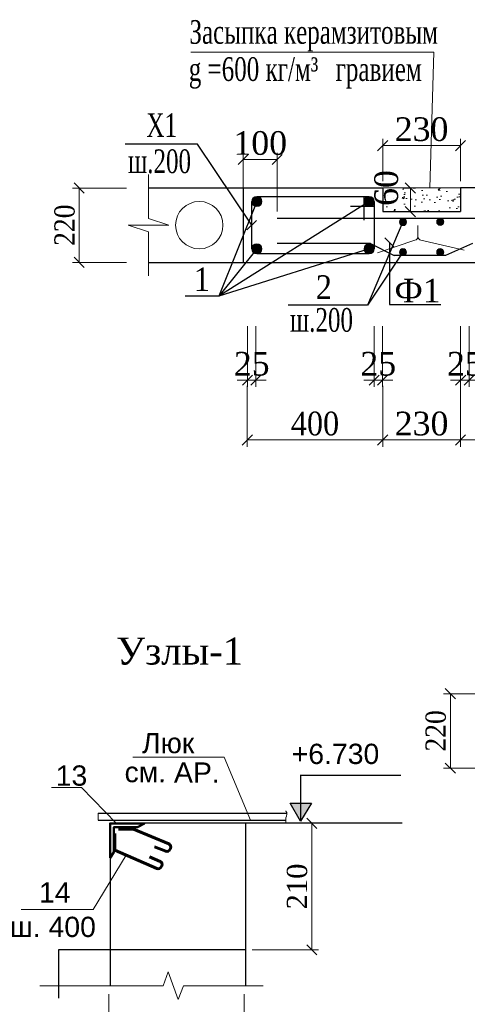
# Model space of a CAD drawing. Header units: millimetres. Extents: x 2063114 to 14983986, y -126020516 to 213791.
# Tile 477 of 656: x 2324974 to 2331587, y -704647 to -690084. Entities that reach past the tile are written whole.
import ezdxf

# ---------------------------------------------------------------- set-up
doc = ezdxf.new("R2010")
doc.units = ezdxf.units.MM
doc.linetypes.add('ACAD_ISO02W100', pattern=[15, 12, -3])
doc.linetypes.add('ACAD_ISO04W100', pattern=[30, 24, -3, 0, -3])
doc.layers.get('Defpoints').update_dxf_attribs({"color": 6, "lineweight": 35})
for name, color, linetype, lineweight in [('.', 7, 'Continuous', 15), ('ARM', 242, 'Continuous', 40), ('armatura', 210, 'Continuous', 60), ('TEXT', 7, 'Continuous', 30), ('vinoski', 200, 'Continuous', 15), ('zaklad', 7, 'Continuous', 50), ('оси', 22, 'ACAD_ISO04W100', 13), ('Пл.перекр.', 14, 'Continuous', 30), ('РАЗМ', 7, 'Continuous', 20), ('сердечники', 7, 'Continuous', 40), ('СТЕНЫ', 7, 'Continuous', 20), ('Текст', 7, 'Continuous', 15), ('Фундаменты', 252, 'Continuous', 25)]:
    doc.layers.add(name, color=color, linetype=linetype, lineweight=lineweight)
doc.layers.add('vspom', color=2, linetype='Continuous')
doc.styles.add('Arial', font='ARIALN.TTF', dxfattribs={"height": 300})
doc.styles.get("Standard").update_dxf_attribs({"font": 'arial.ttf'})
doc.styles.add('TIMES', font='times.ttf')
doc.styles.add('Times New Roman', font='times.ttf')
doc.dimstyles.new('100 мой', dxfattribs={"dimscale": 0, "dimtxt": 300, "dimasz": 200, "dimexe": 100, "dimexo": 0.625, "dimgap": 100, "dimtad": 1, "dimdec": 0, "dimzin": 0, "dimdsep": 46, "dimtxsty": 'Arial', "dimblk": 'OBLIQUE', "dimcen": 100, "dimdle": 100, "dimadec": 0, "dimazin": 0, "dimtfac": 0.75, "dimtdec": 0, "dimtmove": 1, "dimatfit": 3, "dimfxl": 100, "dimtvp": 1.5, "dimtolj": 1, "dimtzin": 0, "dimlwd": 9, "dimlwe": 9, "dimarcsym": 0})
doc.dimstyles.new('Миржалол100', dxfattribs={"dimtxt": 300, "dimasz": 150, "dimexe": 100, "dimexo": 100, "dimgap": 63, "dimtad": 1, "dimdec": 0, "dimtxsty": 'Times New Roman', "dimblk": 'OBLIQUE', "dimcen": 100, "dimclrd": 256, "dimclre": 256, "dimclrt": 256, "dimadec": 0, "dimazin": 0, "dimtfac": 1, "dimtdec": 0, "dimtmove": 1, "dimatfit": 3, "dimfxl": 800, "dimlwd": 13, "dimlwe": 13, "dimarcsym": 0})
doc.dimstyles.new('Миржалол20', dxfattribs={"dimtxt": 300, "dimasz": 150, "dimexe": 100, "dimexo": 100, "dimgap": 63, "dimtad": 1, "dimdec": 0, "dimlfac": 0.2, "dimtxsty": 'Times New Roman', "dimblk": 'OBLIQUE', "dimcen": 100, "dimclrd": 256, "dimclre": 256, "dimclrt": 256, "dimadec": 0, "dimazin": 0, "dimtfac": 1, "dimtdec": 0, "dimtmove": 1, "dimatfit": 3, "dimfxl": 800, "dimfxlon": 1, "dimlwd": 13, "dimlwe": 13, "dimarcsym": 0})

# ---------------------------------------------------------------- blocks, each defined once
blk = doc.blocks.new('_Oblique')
at = {"color": 0, "linetype": 'ByBlock', "lineweight": -2}
blk.add_line((-0.5, -0.5), (0.5, 0.5), dxfattribs=at)
blk = doc.blocks.new('*D1459')
at = {"layer": 'Defpoints', "color": 0, "lineweight": 30, "transparency": 16777216}
for p in [(2326290, -704498), (2328290, -704498), (2326290, -705201)]:
    blk.add_point(p, dxfattribs=at)
at = {"layer": 'РАЗМ', "color": 0, "lineweight": 9, "transparency": 16777216}
for p, q in [((2326290, -704499), (2326290, -705301)), ((2328290, -704499), (2328290, -705301)), ((2328390, -705201), (2326190, -705201))]:
    blk.add_line(p, q, dxfattribs=at)
at = {"layer": 'РАЗМ', "color": 0, "lineweight": 9, "transparency": 16777216, "xscale": 200, "yscale": 200, "zscale": 200, "rotation": 180}
blk.add_blockref('_Oblique', (2326290, -705201), dxfattribs=at)
at = {"layer": 'РАЗМ', "color": 0, "lineweight": 9, "transparency": 16777216, "xscale": 200, "yscale": 200, "zscale": 200}
blk.add_blockref('_Oblique', (2328290, -705201), dxfattribs=at)
at = {"layer": 'РАЗМ', "color": 0, "transparency": 16777216, "insert": (2327254, -704948), "char_height": 300, "attachment_point": 5}
blk.add_mtext('\\A1;200', dxfattribs=at)
blk = doc.blocks.new('*D1460')
at = {"linetype": 'Continuous', "lineweight": 13, "ltscale": 100, "transparency": 16777216}
for p, q in [((2328410, -701970), (2329389, -701970)), ((2329289, -701970), (2329289, -703841)), ((2328410, -703841), (2329389, -703841))]:
    blk.add_line(p, q, dxfattribs=at)
at = {"layer": 'Defpoints', "color": 0, "lineweight": 30, "ltscale": 100, "transparency": 16777216}
for p in [(2328310, -701970), (2328310, -703841), (2329289, -703841)]:
    blk.add_point(p, dxfattribs=at)
at = {"lineweight": 13, "ltscale": 100, "transparency": 16777216, "xscale": 150, "yscale": 150, "zscale": 150}
for p, rotation in [((2329289, -701970), 90), ((2329289, -703841), 270)]:
    blk.add_blockref('_Oblique', p, dxfattribs=dict(at, rotation=rotation))
at = {"ltscale": 100, "transparency": 16777216, "insert": (2329073, -702905), "char_height": 300, "attachment_point": 5, "rotation": 90, "style": 'Times New Roman'}
blk.add_mtext('210', dxfattribs=at)
blk = doc.blocks.new('*D1550')
at = {"linetype": 'Continuous', "lineweight": 13, "transparency": 16777216}
for p, q in [((2332037, -700053), (2331237, -700053)), ((2331337, -701153), (2331337, -700053)), ((2332037, -701153), (2331237, -701153))]:
    blk.add_line(p, q, dxfattribs=at)
at = {"layer": 'Defpoints', "color": 0, "lineweight": 30, "transparency": 16777216}
for p in [(2331337, -700053), (2332137, -700053), (2332137, -701153)]:
    blk.add_point(p, dxfattribs=at)
at = {"lineweight": 13, "transparency": 16777216, "xscale": 150, "yscale": 150, "zscale": 150}
for p, rotation in [((2331337, -700053), 90), ((2331337, -701153), 270)]:
    blk.add_blockref('_Oblique', p, dxfattribs=dict(at, rotation=rotation))
at = {"lineweight": 30, "transparency": 16777216, "insert": (2331122, -700603), "char_height": 300, "attachment_point": 5, "rotation": 90, "style": 'Times New Roman'}
blk.add_mtext('{\\W0.9;220}', dxfattribs=at)
blk = doc.blocks.new('*D1569')
at = {"linetype": 'Continuous', "lineweight": 13, "transparency": 16777216}
for p, q in [((2328337, -695500), (2328337, -696400)), ((2330337, -695500), (2330337, -696400)), ((2328337, -696300), (2330337, -696300))]:
    blk.add_line(p, q, dxfattribs=at)
at = {"layer": 'Defpoints', "color": 0, "linetype": 'Continuous', "lineweight": 30, "transparency": 16777216}
for p in [(2328337, -695397), (2330337, -695397), (2330337, -696300)]:
    blk.add_point(p, dxfattribs=at)
at = {"linetype": 'Continuous', "lineweight": 13, "transparency": 16777216, "xscale": 150, "yscale": 150, "zscale": 150, "rotation": 180}
blk.add_blockref('_Oblique', (2328337, -696300), dxfattribs=at)
at = {"linetype": 'Continuous', "lineweight": 13, "transparency": 16777216, "xscale": 150, "yscale": 150, "zscale": 150}
blk.add_blockref('_Oblique', (2330337, -696300), dxfattribs=at)
at = {"linetype": 'Continuous', "transparency": 16777216, "insert": (2329337, -696059), "char_height": 350, "attachment_point": 5, "style": 'Times New Roman'}
blk.add_mtext('{\\W0.9;400}', dxfattribs=at)
blk = doc.blocks.new('*D1570')
at = {"linetype": 'Continuous', "lineweight": 13, "transparency": 16777216}
for p, q in [((2326553, -692573), (2325753, -692573)), ((2325853, -693673), (2325853, -692573)), ((2326553, -693673), (2325753, -693673))]:
    blk.add_line(p, q, dxfattribs=at)
at = {"layer": 'Defpoints', "color": 0, "lineweight": 30, "transparency": 16777216}
for p in [(2325853, -692573), (2326653, -692573), (2326653, -693673)]:
    blk.add_point(p, dxfattribs=at)
at = {"lineweight": 13, "transparency": 16777216, "xscale": 150, "yscale": 150, "zscale": 150}
for p, rotation in [((2325853, -692573), 90), ((2325853, -693673), 270)]:
    blk.add_blockref('_Oblique', p, dxfattribs=dict(at, rotation=rotation))
at = {"lineweight": 30, "transparency": 16777216, "insert": (2325638, -693123), "char_height": 300, "attachment_point": 5, "rotation": 90, "style": 'Times New Roman'}
blk.add_mtext('{\\W0.9;220}', dxfattribs=at)
blk = doc.blocks.new('*D1583')
at = {"linetype": 'Continuous', "lineweight": 13, "transparency": 16777216}
for p, q in [((2331487, -695500), (2331487, -696400)), ((2333487, -695500), (2333487, -696400)), ((2331487, -696300), (2333487, -696300))]:
    blk.add_line(p, q, dxfattribs=at)
at = {"layer": 'Defpoints', "color": 0, "linetype": 'Continuous', "lineweight": 30, "transparency": 16777216}
for p in [(2331487, -692923), (2333487, -692923), (2333487, -696300)]:
    blk.add_point(p, dxfattribs=at)
at = {"linetype": 'Continuous', "lineweight": 13, "transparency": 16777216, "xscale": 150, "yscale": 150, "zscale": 150, "rotation": 180}
blk.add_blockref('_Oblique', (2331487, -696300), dxfattribs=at)
at = {"linetype": 'Continuous', "lineweight": 13, "transparency": 16777216, "xscale": 150, "yscale": 150, "zscale": 150}
blk.add_blockref('_Oblique', (2333487, -696300), dxfattribs=at)
at = {"linetype": 'Continuous', "transparency": 16777216, "insert": (2332487, -696059), "char_height": 350, "attachment_point": 5, "style": 'Times New Roman'}
blk.add_mtext('500', dxfattribs=at)
blk = doc.blocks.new('*D1576')
at = {"linetype": 'Continuous', "lineweight": 13, "transparency": 16777216}
for p, q in [((2330337, -695826), (2330337, -696400)), ((2331487, -695826), (2331487, -696400)), ((2331487, -696300), (2330337, -696300))]:
    blk.add_line(p, q, dxfattribs=at)
at = {"layer": 'Defpoints', "color": 0, "linetype": 'Continuous', "lineweight": 30, "transparency": 16777216}
for p in [(2330337, -695726), (2331487, -695726), (2330337, -696300)]:
    blk.add_point(p, dxfattribs=at)
at = {"linetype": 'Continuous', "lineweight": 13, "transparency": 16777216, "xscale": 150, "yscale": 150, "zscale": 150, "rotation": 180}
blk.add_blockref('_Oblique', (2330337, -696300), dxfattribs=at)
at = {"linetype": 'Continuous', "lineweight": 13, "transparency": 16777216, "xscale": 150, "yscale": 150, "zscale": 150}
blk.add_blockref('_Oblique', (2331487, -696300), dxfattribs=at)
at = {"linetype": 'Continuous', "transparency": 16777216, "insert": (2330912, -696059), "char_height": 350, "attachment_point": 5, "style": 'Times New Roman'}
blk.add_mtext('230', dxfattribs=at)
blk = doc.blocks.new('*D1577')
at = {"linetype": 'Continuous', "lineweight": 13, "transparency": 16777216}
for p, q in [((2328277, -692923), (2328277, -692051)), ((2328778, -692923), (2328778, -692051)), ((2328778, -692151), (2328277, -692151))]:
    blk.add_line(p, q, dxfattribs=at)
at = {"layer": 'Defpoints', "color": 0, "linetype": 'Continuous', "lineweight": 30, "transparency": 16777216}
for p in [(2328277, -692151), (2328277, -693023), (2328778, -693023)]:
    blk.add_point(p, dxfattribs=at)
at = {"linetype": 'Continuous', "lineweight": 13, "transparency": 16777216, "xscale": 150, "yscale": 150, "zscale": 150, "rotation": 180}
blk.add_blockref('_Oblique', (2328277, -692151), dxfattribs=at)
at = {"linetype": 'Continuous', "lineweight": 13, "transparency": 16777216, "xscale": 150, "yscale": 150, "zscale": 150}
blk.add_blockref('_Oblique', (2328778, -692151), dxfattribs=at)
at = {"linetype": 'Continuous', "transparency": 16777216, "insert": (2328528, -691910), "char_height": 350, "attachment_point": 5, "style": 'Times New Roman'}
blk.add_mtext('100', dxfattribs=at)
blk = doc.blocks.new('*D1584')
at = {"linetype": 'Continuous', "lineweight": 13, "transparency": 16777216}
for p, q in [((2330337, -692473), (2330337, -691846)), ((2331487, -692473), (2331487, -691846)), ((2331487, -691946), (2330337, -691946))]:
    blk.add_line(p, q, dxfattribs=at)
at = {"layer": 'Defpoints', "color": 0, "linetype": 'Continuous', "lineweight": 30, "transparency": 16777216}
for p in [(2330337, -691946), (2330337, -692573), (2331487, -692573)]:
    blk.add_point(p, dxfattribs=at)
at = {"linetype": 'Continuous', "lineweight": 13, "transparency": 16777216, "xscale": 150, "yscale": 150, "zscale": 150, "rotation": 180}
blk.add_blockref('_Oblique', (2330337, -691946), dxfattribs=at)
at = {"linetype": 'Continuous', "lineweight": 13, "transparency": 16777216, "xscale": 150, "yscale": 150, "zscale": 150}
blk.add_blockref('_Oblique', (2331487, -691946), dxfattribs=at)
at = {"linetype": 'Continuous', "transparency": 16777216, "insert": (2330912, -691705), "char_height": 350, "attachment_point": 5, "style": 'Times New Roman'}
blk.add_mtext('230', dxfattribs=at)
blk = doc.blocks.new('*D1579')
at = {"linetype": 'Continuous', "lineweight": 13, "transparency": 16777216}
for p, q in [((2328339, -694616), (2328339, -695516)), ((2328464, -694616), (2328464, -695516)), ((2328339, -695416), (2328189, -695416)), ((2328464, -695416), (2328339, -695416)), ((2328464, -695416), (2328614, -695416))]:
    blk.add_line(p, q, dxfattribs=at)
at = {"layer": 'Defpoints', "color": 0, "linetype": 'Continuous', "lineweight": 30, "transparency": 16777216}
for p in [(2328339, -693364), (2328464, -693364), (2328339, -695416)]:
    blk.add_point(p, dxfattribs=at)
at = {"linetype": 'Continuous', "lineweight": 13, "transparency": 16777216, "xscale": 150, "yscale": 150, "zscale": 150}
blk.add_blockref('_Oblique', (2328339, -695416), dxfattribs=at)
at = {"linetype": 'Continuous', "lineweight": 13, "transparency": 16777216, "xscale": 150, "yscale": 150, "zscale": 150, "rotation": 180}
blk.add_blockref('_Oblique', (2328464, -695416), dxfattribs=at)
at = {"linetype": 'Continuous', "transparency": 16777216, "insert": (2328402, -695175), "char_height": 350, "attachment_point": 5, "style": 'Times New Roman'}
blk.add_mtext('25', dxfattribs=at)
blk = doc.blocks.new('*D1580')
at = {"linetype": 'Continuous', "lineweight": 13, "transparency": 16777216}
for p, q in [((2330210, -694616), (2330210, -695516)), ((2330335, -694616), (2330335, -695516)), ((2330210, -695416), (2330060, -695416)), ((2330210, -695416), (2330335, -695416)), ((2330335, -695416), (2330485, -695416))]:
    blk.add_line(p, q, dxfattribs=at)
at = {"layer": 'Defpoints', "color": 0, "linetype": 'Continuous', "lineweight": 30, "transparency": 16777216}
for p in [(2330210, -693364), (2330335, -693364), (2330335, -695416)]:
    blk.add_point(p, dxfattribs=at)
at = {"linetype": 'Continuous', "lineweight": 13, "transparency": 16777216, "xscale": 150, "yscale": 150, "zscale": 150}
blk.add_blockref('_Oblique', (2330210, -695416), dxfattribs=at)
at = {"linetype": 'Continuous', "lineweight": 13, "transparency": 16777216, "xscale": 150, "yscale": 150, "zscale": 150, "rotation": 180}
blk.add_blockref('_Oblique', (2330335, -695416), dxfattribs=at)
at = {"linetype": 'Continuous', "transparency": 16777216, "insert": (2330272, -695175), "char_height": 350, "attachment_point": 5, "style": 'Times New Roman'}
blk.add_mtext('25', dxfattribs=at)
blk = doc.blocks.new('*D1581')
at = {"linetype": 'Continuous', "lineweight": 13, "transparency": 16777216}
for p, q in [((2331489, -694616), (2331489, -695516)), ((2331614, -694616), (2331614, -695516)), ((2331489, -695416), (2331339, -695416)), ((2331614, -695416), (2331489, -695416)), ((2331614, -695416), (2331764, -695416))]:
    blk.add_line(p, q, dxfattribs=at)
at = {"layer": 'Defpoints', "color": 0, "linetype": 'Continuous', "lineweight": 30, "transparency": 16777216}
for p in [(2331489, -693364), (2331614, -693364), (2331489, -695416)]:
    blk.add_point(p, dxfattribs=at)
at = {"linetype": 'Continuous', "lineweight": 13, "transparency": 16777216, "xscale": 150, "yscale": 150, "zscale": 150}
blk.add_blockref('_Oblique', (2331489, -695416), dxfattribs=at)
at = {"linetype": 'Continuous', "lineweight": 13, "transparency": 16777216, "xscale": 150, "yscale": 150, "zscale": 150, "rotation": 180}
blk.add_blockref('_Oblique', (2331614, -695416), dxfattribs=at)
at = {"linetype": 'Continuous', "transparency": 16777216, "insert": (2331552, -695175), "char_height": 350, "attachment_point": 5, "style": 'Times New Roman'}
blk.add_mtext('25', dxfattribs=at)
blk = doc.blocks.new('*D1585')
at = {"linetype": 'Continuous', "lineweight": 13, "transparency": 16777216}
for p, q in [((2330746, -692573), (2330646, -692573)), ((2330746, -692923), (2330746, -692573)), ((2330746, -692923), (2330646, -692923))]:
    blk.add_line(p, q, dxfattribs=at)
at = {"layer": 'Defpoints', "color": 0, "linetype": 'Continuous', "lineweight": 30, "transparency": 16777216}
for p in [(2330746, -692573), (2330746, -692573), (2330746, -692923)]:
    blk.add_point(p, dxfattribs=at)
at = {"linetype": 'Continuous', "lineweight": 13, "transparency": 16777216, "xscale": 150, "yscale": 150, "zscale": 150}
for p, rotation in [((2330746, -692573), 90), ((2330746, -692923), 270)]:
    blk.add_blockref('_Oblique', p, dxfattribs=dict(at, rotation=rotation))
at = {"linetype": 'Continuous', "transparency": 16777216, "insert": (2330391, -692573), "char_height": 350, "attachment_point": 5, "rotation": 90, "style": 'Times New Roman'}
blk.add_mtext('60\\P', dxfattribs=at)

msp = doc.modelspace()

# ---------------------------------------------------------------- hatches: boundary and pattern name
at = {"layer": '.', "linetype": 'Continuous'}
h = msp.add_hatch(dxfattribs=at)
h.set_pattern_fill('AR-CONC', color=14, scale=2)
h.set_pattern_definition([(50, (-1506697.46, -1783555.47), (364.369338, -31.87817), [38.1, -419.1]), (355, (-1506697.46, -1783555.47), (-70.486843, 382.11369), [30.48, -335.28117]), (100.451445, (-1506667.1, -1783558.13), (293.882494, 350.235504), [32.380018, -356.18049]), (46.1842, (-1506697.46, -1783453.87), (542.15808, -84.084656), [57.15, -628.65]), (96.635558, (-1506652.3, -1783460.9), (474.80827, 494.85225), [48.57005, -534.27122]), (351.184151, (-1506697.46, -1783453.87), (474.80827, 494.85225), [45.719934, -502.91946]), (21, (-1506646.66, -1783479.27), (303.228783, -204.530396), [38.1, -419.1]), (326, (-1506646.66, -1783479.27), (123.604057, 368.375932), [30.48, -335.28]), (71.451445, (-1506621.4, -1783496.3), (426.83284, 163.845538), [32.380018, -356.179875]), (37.5, (-1506697.46, -1783555.47), (6.1772065, 169.1100777), [0, -331.216, 0, -340.36, 0, -336.55]), (7.5, (-1506697.46, -1783555.47), (133.639325, 200.36115), [0, -194.056, 0, -323.596, 0, -128.27]), (327.5, (-1506810.74, -1783555.47), (271.1811903, -11.457488), [0, -127, 0, -396.24, 0, -525.78]), (317.5, (-1506861.54, -1783555.47), (296.258363, 50.852982), [0, -165.1, 0, -263.144, 0, -373.38])])
h.paths.add_polyline_path([(2330337.2132, -692572.73888), (2330337.2132, -692922.73888), (2331487.2132, -692922.73888), (2331487.2132, -692572.73888)])
at = {"layer": 'TEXT', "ltscale": 0.5}
msp.add_hatch(color=0, dxfattribs=at).paths.add_polyline_path([(2329124.53761, -701938.44034), (2328969.0258, -701671.22037), (2329284.03443, -701671.22037)])
at = {"layer": 'Фундаменты', "linetype": 'Continuous', "lineweight": 20}
h = msp.add_hatch(color=0, dxfattribs=at)
h.dxf.hatch_style = 1
h.paths.add_polyline_path([(2328401.97709, -692772.73888, -1), (2328551.97709, -692772.73888, -1)])
h = msp.add_hatch(color=0, dxfattribs=at)
h.dxf.hatch_style = 1
h.paths.add_polyline_path([(2330062.2132, -692772.73888, -1), (2330212.2132, -692772.73888, -1)])
h = msp.add_hatch(color=0, dxfattribs=at)
h.dxf.hatch_style = 1
h.paths.add_polyline_path([(2330585.42185, -693073.73888, -1), (2330689.00455, -693073.73888, -1)])
h = msp.add_hatch(color=0, dxfattribs=at)
h.dxf.hatch_style = 1
h.paths.add_polyline_path([(2331239.00455, -693073.73888, 1), (2331135.42185, -693073.73888, 1)])
h = msp.add_hatch(color=0, dxfattribs=at)
h.dxf.hatch_style = 1
h.paths.add_polyline_path([(2328401.97709, -693472.73888, -1), (2328551.97709, -693472.73888, -1)])
h = msp.add_hatch(color=0, dxfattribs=at)
h.dxf.hatch_style = 1
h.paths.add_polyline_path([(2330062.2132, -693472.73888, -1), (2330212.2132, -693472.73888, -1)])
h = msp.add_hatch(color=0, dxfattribs=at)
h.dxf.hatch_style = 1
h.paths.add_polyline_path([(2330585.42185, -693520.94753, -1), (2330689.00455, -693520.94753, -1)])
h = msp.add_hatch(color=0, dxfattribs=at)
h.dxf.hatch_style = 1
h.paths.add_polyline_path([(2331239.00455, -693520.94753, 1), (2331135.42185, -693520.94753, 1)])

# ---------------------------------------------------------------- linework, layer by layer
at = {"color": 102, "lineweight": 20}
for p, q in [((2330814.40598, -693343.80926), (2330259.72616, -693529.74554)), ((2330902.09693, -693343.80926), (2331540.74539, -693493.11704))]:
    msp.add_line(p, q, dxfattribs=at)
at = {"color": 0, "ltscale": 100}
for p, q in [((2326309.96343, -703841.09956), (2325548.95225, -703841.09956)), ((2325548.95225, -703841.09956), (2325548.95225, -704556.23818)), ((2326309.96343, -703841.09956), (2326309.96343, -704371.89588)), ((2328309.96343, -703841.09956), (2328309.96343, -704371.89588))]:
    msp.add_line(p, q, dxfattribs=at)
at = {"color": 102, "lineweight": 20}
msp.add_lwpolyline([(2330858.25146, -693129.90428), (2330858.25146, -693294.18949)], dxfattribs=at)
msp.add_circle((2330637.2132, -693078.11293), 51.79135, dxfattribs=at)
for centre, start, end in [((2330808.25146, -693294.18949), 277.070499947, 0), ((2330908.25146, -693294.18949), 180, 262.929500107)]:
    msp.add_arc(centre, 50, start, end, dxfattribs=at)
at = {"layer": 'ARM', "color": 0, "linetype": 'ACAD_ISO02W100', "lineweight": 25, "ltscale": 0.2}
for points in [[(2326133.84806, -701821.19899), (2328921.39263, -701821.19899)], [(2326133.84806, -701921.19899), (2328904.15036, -701921.19899)]]:
    msp.add_lwpolyline(points, dxfattribs=at)
at = {"layer": 'armatura', "color": 0}
for points in [[(2326432.1248, -702056.0487), (2326655.48827, -702056.08284), (2327176.02864, -702275.14933, -0.4301146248), (2327201.91188, -702342.97146), (2327194.63899, -702358.11185, -0.3951652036), (2327130.91437, -702382.85159), (2326965.50831, -702320.10227)], [(2326377.55889, -702122.75846), (2326377.55889, -702366.2479), (2327000.21769, -702638.75064, 0.4027622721), (2327065.15189, -702614.51583), (2327072.19803, -702599.84747, 0.4260443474), (2327046.94827, -702532.2937), (2326890.08301, -702464.31251)]]:
    msp.add_lwpolyline(points, format="xyb", dxfattribs=at)
at = {"layer": 'TEXT', "color": 0, "ltscale": 0.5}
msp.add_lwpolyline([(2328969.0258, -701671.22037), (2329284.03443, -701671.22037), (2329124.53761, -701938.44034), (2329124.53761, -701938.44034)], close=True, dxfattribs=at)
msp.add_lwpolyline([(2328969.0258, -701671.22037), (2329284.03443, -701671.22037), (2329124.53761, -701938.44034), (2329124.53761, -701938.44034)], close=True, dxfattribs=at)
at = {"layer": 'vinoski', "color": 0, "ltscale": 10}
msp.add_line((2329837.2132, -692572.73888), (2331487.2132, -692572.73888), dxfattribs=at)
at = {"layer": 'vspom', "color": 0, "ltscale": 5}
msp.add_lwpolyline([(2330624.1086, -701969.81148), (2328309.96343, -701969.81148)], dxfattribs=at)
at = {"layer": 'zaklad', "color": 0}
msp.add_lwpolyline([(2326310.34262, -702480.77454), (2326310.34262, -701970.25828), (2326818.74959, -701970.25828), (2326713.02186, -702028.91956), (2326363.13841, -702028.91956), (2326363.13841, -702396.67206), (2326310.34262, -702480.77454)], dxfattribs=at)
at = {"layer": 'Пл.перекр.', "color": 0}
for points in [[(2326309.96343, -701969.81148), (2326309.96343, -703841.09956)], [(2328309.96343, -701969.81148), (2326309.96343, -701969.81148)], [(2328309.96343, -701969.81148), (2328309.96343, -703841.09956)], [(2328309.96343, -703841.09956), (2326309.96343, -703841.09956)]]:
    msp.add_lwpolyline(points, dxfattribs=at)
at = {"layer": 'РАЗМ', "color": 0}
for p in [(2326644.91172, -700989.9302), (2328381.8785, -701921.19899)]:
    msp.add_line(p, (2327993.83318, -700989.9302), dxfattribs=at)
at = {"layer": 'РАЗМ', "color": 0, "ltscale": 0.4}
for points in [[(2326402.12968, -701970.25828), (2325888.0644, -701438.90631), (2325443.06629, -701438.90631)], [(2326133.84806, -701921.19899), (2326133.84806, -701821.19899)], [(2326549.23434, -702441.38059), (2326059.40913, -703243.82895), (2324998.06817, -703244.62575)]]:
    msp.add_lwpolyline(points, dxfattribs=at)
at = {"layer": 'РАЗМ', "color": 0, "linetype": 'Continuous', "ltscale": 0.4}
msp.add_lwpolyline([(2328572.84066, -704371.89588), (2327392.73128, -704371.89588), (2327317.73128, -704577.95668), (2327167.73128, -704165.83507), (2327092.73128, -704371.89588), (2325273.21297, -704371.89588)], dxfattribs=at)
at = {"layer": 'РАЗМ', "color": 0, "ltscale": 0.4}
msp.add_spline([(2328901.57228, -701789.36938), (2328907.53087, -701792.38054), (2328907.53087, -701891.05191), (2328907.53087, -701974.14183)], degree=3, dxfattribs=at)
at = {"layer": 'сердечники', "color": 0, "linetype": 'ByBlock', "lineweight": 30}
for p, q in [((2326877.30501, -692572.73888), (2330337.2132, -692572.73888)), ((2328276.97709, -692572.73888), (2328276.97709, -693672.73888)), ((2330337.2132, -692572.73888), (2330337.2132, -692922.73888)), ((2331487.2132, -692572.73888), (2331487.2132, -692922.73888)), ((2334587.2134, -692572.73888), (2331487.2132, -692572.73888)), ((2330337.2132, -692922.73888), (2331487.2132, -692922.73888)), ((2326877.30494, -693672.73888), (2334587.2134, -693672.73888))]:
    msp.add_line(p, q, dxfattribs=at)
at = {"layer": 'СТЕНЫ', "color": 0, "const_width": 20}
msp.add_lwpolyline([(2329124.53761, -701938.44034), (2329124.53761, -701261.32463), (2330608.5657, -701261.32463)], dxfattribs=at)
at = {"layer": 'Текст', "color": 0, "linetype": 'ByBlock', "lineweight": 25}
for p, q in [((2330637.2132, -693073.73888), (2330113.14292, -694305.54241)), ((2330437.62624, -693378.546), (2330437.62624, -694293.89502)), ((2330637.2132, -693520.94753), (2330113.14292, -694305.54241)), ((2330113.14292, -694305.54241), (2328943.01567, -694305.54241)), ((2330437.62624, -694293.89502), (2331195.12412, -694293.89502))]:
    msp.add_line(p, q, dxfattribs=at)
at = {"layer": 'Текст', "color": 7, "linetype": 'ByBlock', "lineweight": 25}
for points in [[(2328401.97709, -693122.73888), (2327601.97709, -691922.73888), (2326530.70874, -691922.73888)], [(2328476.97709, -693472.73888), (2327916.97709, -694172.73888), (2327416.97709, -694172.73888)], [(2330137.2132, -693472.73888), (2327916.97709, -694172.73888), (2327416.97709, -694172.73888)]]:
    msp.add_lwpolyline(points, dxfattribs=at)
at = {"layer": 'Фундаменты', "color": 0, "linetype": 'Continuous', "lineweight": 20}
for q in [(2327502.59953, -690566.05692), (2331034.33404, -692572.73888)]:
    msp.add_line((2331090.97, -690566.05692), q, dxfattribs=at)
at = {"layer": 'Фундаменты', "color": 0, "linetype": 'Continuous'}
for p in [(2328476.97709, -692772.73888), (2330137.2132, -692772.73888)]:
    msp.add_line(p, (2327916.97709, -694172.73888), dxfattribs=at)
at = {"layer": 'Фундаменты', "color": 142, "linetype": 'Continuous', "lineweight": 30}
for p, q in [((2328401.97709, -693472.73888), (2328401.97709, -692772.73888)), ((2328476.97709, -692697.73888), (2330137.2132, -692697.73888)), ((2330062.2132, -693047.73888), (2330062.2132, -692697.73888)), ((2330212.2132, -692772.73888), (2330212.2132, -693472.73888)), ((2330212.2132, -692847.73888), (2329862.2132, -692847.73888)), ((2330137.2132, -693547.73888), (2328476.97709, -693547.73888))]:
    msp.add_line(p, q, dxfattribs=at)
at = {"layer": 'Фундаменты', "color": 7, "linetype": 'Continuous', "lineweight": 30}
for p, q in [((2328472.68777, -693052.0282), (2328331.26641, -693193.44956)), ((2330366.91556, -693307.83532), (2330508.33692, -693449.25668))]:
    msp.add_line(p, q, dxfattribs=at)
at = {"layer": 'Фундаменты', "color": 30, "linetype": 'Continuous', "lineweight": 30}
for p, q in [((2332985.80782, -693023.53023), (2328778.38247, -693022.73888)), ((2330158.61857, -693395.64877), (2328778.38247, -693395.64877)), ((2330158.61857, -693395.64877), (2330509.25747, -693572.73888)), ((2331665.80782, -693395.64877), (2331265.16893, -693572.73888)), ((2331265.16893, -693572.73888), (2330509.25747, -693572.73888))]:
    msp.add_line(p, q, dxfattribs=at)
at = {"layer": 'Фундаменты', "color": 7, "linetype": 'Continuous', "lineweight": 20}
msp.add_lwpolyline([(2326877.30494, -693872.73888), (2326877.30494, -693222.73888), (2326577.30494, -693122.73888), (2327177.30494, -693122.73888), (2326877.30494, -693022.73888), (2326877.30494, -692372.73888)], dxfattribs=at)
msp.add_circle((2327626.97709, -693122.73888), 350, dxfattribs=at)
at = {"layer": 'Фундаменты', "color": 0, "linetype": 'Continuous', "lineweight": 20}
for centre, radius in [((2328476.97709, -692772.73888), 75), ((2330137.2132, -692772.73888), 75), ((2330637.2132, -693073.73888), 51.79135), ((2331187.2132, -693073.73888), 51.79135), ((2328476.97709, -693472.73888), 75), ((2330137.2132, -693472.73888), 75), ((2330637.2132, -693520.94753), 51.79135), ((2331187.2132, -693520.94753), 51.79135)]:
    msp.add_circle(centre, radius, dxfattribs=at)

# ---------------------------------------------------------------- texts
at = {"color": 0, "style": 'Times New Roman', "width": 0.7}
for s, p in [('Засыпка керамзитовым', (2327481.80337, -690439.73512)), ('g =600 кг/м³', (2327472.38154, -690989.16021)), (' гравием ', (2329549.95183, -690989.16021)), ('Х1', (2326846.75274, -691818.46424)), ('ш.200', (2326573.20419, -692351.97731)), ('ш.200', (2328965.91998, -694698.86587))]:
    msp.add_text(s, height=350, dxfattribs=at).set_placement(p)
at = {"color": 7, "lineweight": 30, "char_height": 350, "attachment_point": 5, "style": 'Times New Roman'}
for s, insert in [('{\\W0.9;1}', (2327666.97709, -693922.73888)), ('{\\W0.9;2}', (2329468.192, -694038.85501))]:
    msp.add_mtext(s, dxfattribs=dict(at, insert=insert))
at = {"color": 0, "lineweight": 30, "insert": (2326399.3367, -699222.88203), "char_height": 400, "width": 7773.3812683, "attachment_point": 1, "style": 'TIMES'}
msp.add_mtext('Узлы-1', dxfattribs=at)
at = {"layer": 'TEXT', "color": 0}
for s, p in [('Люк', (2326780.55726, -700932.66382)), ('+6.730', (2328993.35566, -701092.74695)), ('13', (2325506.25039, -701413.73794)), ('14', (2325259.53042, -703142.46883)), ('ш. 400', (2324830.99852, -703651.72651))]:
    msp.add_text(s, height=300, dxfattribs=at).set_placement(p)
msp.add_text('см. АР.', height=300, rotation=359.60494613, dxfattribs=at).set_placement((2326522.74727, -701361.4131))
at = {"layer": 'оси', "color": 0, "linetype": 'ByBlock', "lineweight": 30, "style": 'Times New Roman'}
msp.add_text('Ф1', height=350, dxfattribs=at).set_placement((2330511.63232, -694265.27344))

# ---------------------------------------------------------------- dimensions: what is measured, and where the dimension line sits
at = {"color": 0, "linetype": 'Continuous'}
dim = msp.add_linear_dim(base=(2330337.2132, -691946.26585), p1=(2331487.2132, -692572.73888), p2=(2330337.2132, -692572.73888), angle=180, dimstyle='Миржалол20', override={"dimtxt": 350}, dxfattribs=at)
dim.commit()
dim.dimension.update_dxf_attribs({"geometry": '*D1584', "text_midpoint": (2330912.2132, -691705.23773)})
dim = msp.add_linear_dim(base=(2328276.97709, -692150.6877), p1=(2328778.38247, -693022.73888), p2=(2328276.97709, -693022.73888), dimstyle='Миржалол20', override={"dimtxt": 350}, dxfattribs=at)
dim.commit()
dim.dimension.update_dxf_attribs({"geometry": '*D1577', "text_midpoint": (2328527.67978, -692150.6877), "dimtype": 160})
at = {"color": 7, "linetype": 'Continuous'}
for base, p1, p2, angle, text, picture, middle in [((2330745.6948, -692572.73888), (2330745.6948, -692922.73888), (2330745.6948, -692572.73888), 90, '60\\P', '*D1585', (2330632.13857, -692572.98044)), ((2330337.2132, -696300.35239), (2328337.2132, -695397.03402), (2330337.2132, -695397.03402), 180, '{\\W0.9;400}', '*D1569', (2329337.2132, -696300.35239))]:
    dim = msp.add_linear_dim(base=base, p1=p1, p2=p2, angle=angle, text=text, dimstyle='Миржалол20', override={"dimtxt": 350}, dxfattribs=at)
    dim.commit()
    dim.dimension.update_dxf_attribs({"geometry": picture, "text_midpoint": middle, "dimtype": 160})
at = {"color": 1, "lineweight": 30}
for base, p1, p2, picture, middle in [((2325853.35751, -692572.73888), (2326653.35751, -693672.73888), (2326653.35751, -692572.73888), '*D1570', (2325637.76198, -693122.73888)), ((2331337.4803, -700053.22549), (2332137.4803, -701153.22549), (2332137.4803, -700053.22549), '*D1550', (2331121.88477, -700603.22549))]:
    dim = msp.add_linear_dim(base=base, p1=p1, p2=p2, angle=90, text='{\\W0.9;220}', dimstyle='Миржалол20', dxfattribs=at)
    dim.commit()
    dim.dimension.update_dxf_attribs({"geometry": picture, "text_midpoint": middle})
at = {"color": 7, "linetype": 'Continuous'}
dim = msp.add_linear_dim(base=(2333487.21313, -696300.35239), p1=(2331487.2132, -692922.73888), p2=(2333487.21313, -692922.73888), angle=180, text='500', dimstyle='Миржалол20', override={"dimtxt": 350}, dxfattribs=at)
dim.commit()
dim.dimension.update_dxf_attribs({"geometry": '*D1583', "text_midpoint": (2332487.21316, -696059.32427)})
for base, p1, p2, picture, middle in [((2328339.47709, -695416.47145), (2328464.47709, -693364.07665), (2328339.47709, -693364.07665), '*D1579', (2328401.97709, -695416.47145)), ((2331489.47709, -695416.47145), (2331614.47709, -693364.07665), (2331489.47709, -693364.07665), '*D1581', (2331551.97709, -695416.47145))]:
    dim = msp.add_linear_dim(base=base, p1=p1, p2=p2, angle=180, dimstyle='Миржалол20', override={"dimtxt": 350}, dxfattribs=at)
    dim.commit()
    dim.dimension.update_dxf_attribs({"geometry": picture, "text_midpoint": middle, "dimtype": 160})
dim = msp.add_linear_dim(base=(2330334.94931, -695416.47145), p1=(2330209.94931, -693364.07665), p2=(2330334.94931, -693364.07665), dimstyle='Миржалол20', override={"dimtxt": 350}, dxfattribs=at)
dim.commit()
dim.dimension.update_dxf_attribs({"geometry": '*D1580', "text_midpoint": (2330272.44931, -695416.47145), "dimtype": 160})
dim = msp.add_linear_dim(base=(2330337.2132, -696300.35239), p1=(2331487.2132, -695725.79564), p2=(2330337.2132, -695725.79564), angle=180, dimstyle='Миржалол20', override={"dimtxt": 350}, dxfattribs=at)
dim.commit()
dim.dimension.update_dxf_attribs({"geometry": '*D1576', "text_midpoint": (2330912.2132, -696059.32427)})
at = {"color": 0, "ltscale": 100}
dim = msp.add_linear_dim(base=(2329288.86002, -703841.09956), p1=(2328309.96343, -701969.81148), p2=(2328309.96343, -703841.09956), angle=90, text='210', dimstyle='Миржалол100', dxfattribs=at)
dim.commit()
dim.dimension.update_dxf_attribs({"geometry": '*D1460', "text_midpoint": (2329073.26449, -702905.45552)})
at = {"layer": 'РАЗМ', "color": 0}
dim = msp.add_linear_dim(base=(2326290.08669, -705200.951), p1=(2328290.08669, -704498.26607), p2=(2326290.08669, -704498.26607), angle=180, text='200', dimstyle='100 мой', override={"dimscale": 1, "dimtxsty": 'Standard'}, dxfattribs=at)
dim.commit()
dim.dimension.update_dxf_attribs({"geometry": '*D1459', "text_midpoint": (2327253.61561, -705200.951), "dimtype": 160})

doc.saveas('drawing.dxf')
